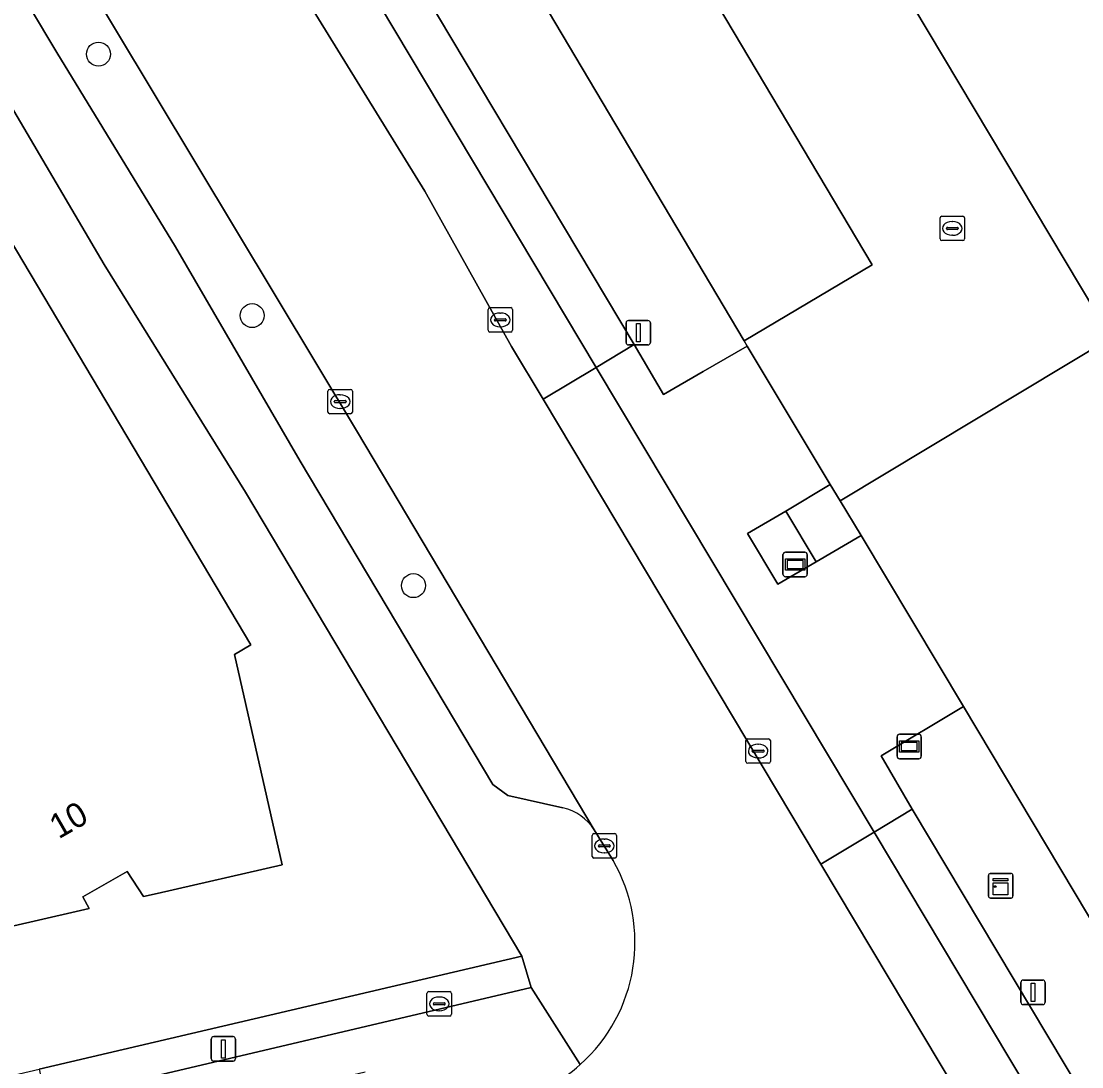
# Model space of a CAD drawing. Extents: x 156702 to 158052, y 387630 to 388992.
# Drawn here: x 157407.35 to 157450.67, y 388416.34 to 388459.03 of the extents above; entities that cross this region are included whole.
import ezdxf

# ---------------------------------------------------------------- set-up
doc = ezdxf.new("R2010")
doc.units = 0
for name, color, linetype in [('IMGEO_Boom', 7, 'Continuous'), ('IMGEO_Brandkraan', 7, 'Continuous'), ('IMGEO_Erf', 7, 'Continuous'), ('IMGEO_Groenvoorziening', 7, 'Continuous'), ('IMGEO_Hek', 7, 'Continuous'), ('IMGEO_Informatiebord', 7, 'Continuous'), ('IMGEO_Kast', 7, 'Continuous'), ('IMGEO_Kolk', 7, 'Continuous'), ('IMGEO_Lichtmast', 7, 'Continuous'), ('IMGEO_Pand', 7, 'Continuous'), ('IMGEO_Pand_nummerreeks', 7, 'Continuous'), ('IMGEO_Parkeervlak_open', 7, 'Continuous'), ('IMGEO_Rijbaan_lokaal_gesloten', 7, 'Continuous'), ('IMGEO_Voetpad_open', 7, 'Continuous')]:
    doc.layers.add(name, color=color, linetype=linetype)

msp = doc.modelspace()

# ---------------------------------------------------------------- linework, layer by layer
at = {"layer": 'IMGEO_Boom'}
for centre in [(157410.506, 388457.692), (157416.786, 388447.013), (157423.371, 388435.988)]:
    msp.add_circle(centre, 0.489, dxfattribs=at)
at = {"layer": 'IMGEO_Brandkraan'}
for p, q in [((157424, 388419.412), (157424.852, 388419.412)), ((157423.925, 388418.486), (157423.925, 388419.338)), ((157424.413, 388419.192), (157424.438, 388419.192)), ((157424.926, 388419.338), (157424.926, 388418.486)), ((157424.184, 388418.906), (157424.184, 388418.918)), ((157424.622, 388418.869), (157424.224, 388418.869)), ((157424.227, 388418.955), (157424.625, 388418.955)), ((157424.436, 388418.632), (157424.411, 388418.632)), ((157424.668, 388418.918), (157424.668, 388418.906)), ((157424.852, 388418.412), (157424, 388418.412))]:
    msp.add_line(p, q, dxfattribs=at)
for points in [[(157424, 388419.412), (157424.852, 388419.412)], [(157423.925, 388418.486), (157423.925, 388419.338)], [(157424.926, 388419.338), (157424.926, 388418.486)], [(157424.852, 388418.412), (157424, 388418.412)]]:
    msp.add_lwpolyline(points, dxfattribs=at)
for centre, radius, start, end in [((157424.002, 388419.336), 0.0765, 91.552, 178.448), ((157424.002, 388419.336), 0.0765, 91.552, 178.448), ((157424.85, 388419.336), 0.0765, 1.552, 88.448), ((157424.85, 388419.336), 0.0765, 1.552, 88.448), ((157424.224, 388418.915), 0.0403, 85.8775, 175.7526), ((157424.221, 388418.905), 0.0366, 178.938, 274.7102), ((157424.625, 388418.912), 0.043, 264.8664, 352.4533), ((157424.629, 388418.917), 0.0386, 1.7309, 96.639), ((157424.002, 388418.488), 0.0765, 181.552, 268.448), ((157424.002, 388418.488), 0.0765, 181.552, 268.448), ((157424.85, 388418.488), 0.0765, 271.552, 358.448), ((157424.85, 388418.488), 0.0765, 271.552, 358.448)]:
    msp.add_arc(centre, radius, start, end, dxfattribs=at)
for centre, major_axis, ratio, start_param, end_param in [((157424.412, 388418.912), (-0.387, 0.002), 0.722429, 4.712389, 7.853982), ((157424.437, 388418.912), (-0.39, 0.002), 0.717154, 1.570796, 4.712389)]:
    msp.add_ellipse(centre, major_axis=major_axis, ratio=ratio, start_param=start_param, end_param=end_param, dxfattribs=at)
at = {"layer": 'IMGEO_Erf'}
for points in [[(157400.594, 388506.913), (157400.598, 388507.022), (157400.177, 388508.32), (157400.136, 388511.041), (157401.414, 388513.762), (157403.558, 388515.494), (157410.561, 388519.6), (157412.159, 388520.432), (157413.9, 388521.343), (157415.297, 388519.009), (157426.672, 388500), (157457.056, 388449.224), (157451.864, 388446.103), (157440.797, 388439.451), (157441.658, 388438.039), (157445.84, 388431.057), (157466.727, 388396.084)], [(157317.179, 388395.086), (157324.683, 388396.936), (157373.801, 388408.213), (157379.547, 388409.463), (157379.563, 388409.386), (157380.626, 388409.68), (157387.6, 388411.288), (157389.06, 388411.591), (157389.005, 388411.792), (157395.197, 388413.239), (157408.08, 388416.25), (157427.8, 388420.86), (157416.517, 388439.8), (157410.746, 388449.094), (157401.022, 388465.621), (157399.772, 388467.72), (157389.391, 388485.151), (157376.205, 388506.903), (157374.126, 388505.416), (157373.371, 388506.57), (157367.622, 388505.382), (157366.586, 388505.546), (157337.64, 388497.99), (157297.332, 388486.579)]]:
    msp.add_lwpolyline(points, dxfattribs=at)
msp.add_lwpolyline([(157379.005, 388440.621), (157382.003, 388442.408), (157403.759, 388455.374), (157416.726, 388433.575), (157416.061, 388433.177), (157418.01, 388424.582), (157412.903, 388423.419), (157412.347, 388423.293), (157411.676, 388424.32), (157409.866, 388423.282), (157410.132, 388422.802), (157409.591, 388422.678), (157402.957, 388421.164), (157401.1, 388424.268), (157394.947, 388420.609), (157387.335, 388433.429), (157384.334, 388431.647)], close=True, dxfattribs=at)
at = {"layer": 'IMGEO_Groenvoorziening'}
for points in [[(157400.773, 388506.727), (157400.598, 388507.022), (157400.594, 388506.913), (157400.55, 388506.883), (157403.127, 388502.525), (157399.747, 388500.478), (157432.385, 388445.838), (157433.586, 388443.796), (157435.209, 388444.735), (157437.003, 388445.772), (157436.88, 388445.978)], [(157439.827, 388436.966), (157438.587, 388439.035), (157437.015, 388438.114), (157438.257, 388436.051)], [(157466.727, 388396.084), (157445.84, 388431.057), (157442.469, 388429.038), (157443.743, 388426.865), (157453.443, 388410.621), (157463.326, 388394.073)], [(157409.378, 388415.162), (157428.182, 388419.584), (157427.8, 388420.86), (157408.08, 388416.25), (157408.374, 388414.95)]]:
    msp.add_lwpolyline(points, close=True, dxfattribs=at)
at = {"layer": 'IMGEO_Hek'}
msp.add_lwpolyline([(157437.003, 388445.772), (157436.88, 388445.978), (157400.773, 388506.727), (157400.598, 388507.022)], dxfattribs=at)
at = {"layer": 'IMGEO_Informatiebord'}
for p, q in [((157438.465, 388436.454), (157438.465, 388437.254)), ((157438.465, 388437.254), (157438.465, 388436.454)), ((157438.565, 388437.354), (157439.355, 388437.354)), ((157439.355, 388437.354), (157438.565, 388437.354)), ((157439.455, 388437.254), (157439.455, 388436.454)), ((157439.455, 388436.454), (157439.455, 388437.254)), ((157439.355, 388436.354), (157438.565, 388436.354)), ((157438.565, 388436.354), (157439.355, 388436.354)), ((157443.125, 388429.021), (157443.125, 388429.821)), ((157443.125, 388429.821), (157443.125, 388429.021)), ((157443.225, 388429.921), (157444.015, 388429.921)), ((157444.015, 388429.921), (157443.225, 388429.921)), ((157444.115, 388429.821), (157444.115, 388429.021)), ((157444.115, 388429.021), (157444.115, 388429.821)), ((157444.015, 388428.921), (157443.225, 388428.921)), ((157443.225, 388428.921), (157444.015, 388428.921))]:
    msp.add_line(p, q, dxfattribs=at)
for points in [[(157438.566, 388437.086), (157439.354, 388437.086), (157439.354, 388436.622), (157438.566, 388436.622), (157438.566, 388437.086)], [(157438.631, 388437.021), (157438.631, 388436.687), (157439.289, 388436.687), (157439.289, 388437.021), (157438.631, 388437.021)], [(157443.226, 388429.653), (157444.014, 388429.653), (157444.014, 388429.189), (157443.226, 388429.189), (157443.226, 388429.653)], [(157443.291, 388429.588), (157443.291, 388429.254), (157443.949, 388429.254), (157443.949, 388429.588), (157443.291, 388429.588)]]:
    msp.add_lwpolyline(points, dxfattribs=at)
for centre, start, end in [((157438.565, 388437.254), 90, 180), ((157438.565, 388437.254), 90, 180), ((157439.355, 388437.254), 0, 90), ((157439.355, 388437.254), 360, 90), ((157438.565, 388436.454), 180, 270), ((157438.565, 388436.454), 180, 270), ((157439.355, 388436.454), 270, 0), ((157439.355, 388436.454), 270, 0), ((157443.225, 388429.821), 90, 180), ((157443.225, 388429.821), 90, 180), ((157444.015, 388429.821), 0, 90), ((157444.015, 388429.821), 360, 90), ((157443.225, 388429.021), 180, 270), ((157443.225, 388429.021), 180, 270), ((157444.015, 388429.021), 270, 0), ((157444.015, 388429.021), 270, 0)]:
    msp.add_arc(centre, 0.1, start, end, dxfattribs=at)
at = {"layer": 'IMGEO_Kast'}
for p, q in [((157446.931, 388424.234), (157447.772, 388424.234)), ((157447.772, 388424.234), (157446.931, 388424.234)), ((157446.856, 388423.309), (157446.856, 388424.15)), ((157446.856, 388424.15), (157446.856, 388423.309)), ((157447.856, 388424.159), (157447.856, 388423.318)), ((157447.856, 388423.318), (157447.856, 388424.159)), ((157447.781, 388423.234), (157446.94, 388423.234)), ((157446.94, 388423.234), (157447.781, 388423.234))]:
    msp.add_line(p, q, dxfattribs=at)
for points in [[(157447.051, 388424.024), (157447.651, 388424.024), (157447.651, 388423.939), (157447.051, 388423.939), (157447.051, 388424.024)], [(157447.051, 388423.849), (157447.651, 388423.849), (157447.651, 388423.36), (157447.051, 388423.36), (157447.051, 388423.849)]]:
    msp.add_lwpolyline(points, dxfattribs=at)
msp.add_circle((157447.135, 388423.698), 0.0377, dxfattribs=at)
for centre, start, end in [((157446.934, 388424.156), 92.4484, 184.2845), ((157446.934, 388424.156), 92.4484, 184.2845), ((157447.778, 388424.156), 2.4484, 94.2845), ((157447.778, 388424.156), 2.4484, 94.2845), ((157447.778, 388423.312), 272.4484, 4.2845), ((157447.778, 388423.312), 272.4484, 4.2845), ((157446.934, 388423.312), 182.4484, 274.2845), ((157446.934, 388423.312), 182.4484, 274.2845)]:
    msp.add_arc(centre, 0.0779, start, end, dxfattribs=at)
at = {"layer": 'IMGEO_Kolk'}
for p, q in [((157444.955, 388451.075), (157445.807, 388451.075)), ((157444.88, 388450.149), (157444.88, 388451.001)), ((157445.182, 388450.618), (157445.58, 388450.618)), ((157445.368, 388450.855), (157445.393, 388450.855)), ((157445.881, 388451.001), (157445.881, 388450.149)), ((157445.139, 388450.569), (157445.139, 388450.581)), ((157445.577, 388450.532), (157445.179, 388450.532)), ((157445.391, 388450.295), (157445.366, 388450.295)), ((157445.623, 388450.581), (157445.623, 388450.569)), ((157445.807, 388450.075), (157444.955, 388450.075)), ((157426.418, 388446.413), (157426.418, 388447.265)), ((157426.493, 388447.339), (157427.345, 388447.339)), ((157427.419, 388447.265), (157427.419, 388446.413)), ((157426.677, 388446.833), (157426.677, 388446.845)), ((157427.115, 388446.796), (157426.717, 388446.796)), ((157426.72, 388446.882), (157427.118, 388446.882)), ((157426.906, 388447.119), (157426.931, 388447.119)), ((157427.161, 388446.845), (157427.161, 388446.833)), ((157427.345, 388446.339), (157426.493, 388446.339)), ((157426.929, 388446.559), (157426.904, 388446.559)), ((157419.88, 388443.076), (157419.88, 388443.928)), ((157419.955, 388444.002), (157420.807, 388444.002)), ((157420.368, 388443.782), (157420.393, 388443.782)), ((157420.881, 388443.928), (157420.881, 388443.076)), ((157420.139, 388443.496), (157420.139, 388443.508)), ((157420.577, 388443.459), (157420.179, 388443.459)), ((157420.182, 388443.545), (157420.58, 388443.545)), ((157420.623, 388443.508), (157420.623, 388443.496)), ((157420.807, 388443.002), (157419.955, 388443.002)), ((157420.391, 388443.222), (157420.366, 388443.222)), ((157436.951, 388428.808), (157436.951, 388429.66)), ((157437.026, 388429.734), (157437.878, 388429.734)), ((157437.439, 388429.514), (157437.464, 388429.514)), ((157437.952, 388429.66), (157437.952, 388428.808)), ((157437.21, 388429.228), (157437.21, 388429.24)), ((157437.648, 388429.191), (157437.25, 388429.191)), ((157437.253, 388429.277), (157437.651, 388429.277)), ((157437.462, 388428.954), (157437.437, 388428.954)), ((157437.694, 388429.24), (157437.694, 388429.228)), ((157437.878, 388428.734), (157437.026, 388428.734)), ((157430.67, 388424.935), (157430.67, 388425.787)), ((157430.745, 388425.861), (157431.597, 388425.861)), ((157431.158, 388425.641), (157431.183, 388425.641)), ((157431.671, 388425.787), (157431.671, 388424.935)), ((157430.929, 388425.355), (157430.929, 388425.367)), ((157431.367, 388425.318), (157430.969, 388425.318)), ((157430.972, 388425.404), (157431.37, 388425.404)), ((157431.181, 388425.081), (157431.156, 388425.081)), ((157431.413, 388425.367), (157431.413, 388425.355)), ((157431.597, 388424.861), (157430.745, 388424.861))]:
    msp.add_line(p, q, dxfattribs=at)
for points in [[(157444.955, 388451.075), (157445.807, 388451.075)], [(157444.88, 388450.149), (157444.88, 388451.001)], [(157445.881, 388451.001), (157445.881, 388450.149)], [(157445.807, 388450.075), (157444.955, 388450.075)], [(157426.418, 388446.413), (157426.418, 388447.265)], [(157426.493, 388447.339), (157427.345, 388447.339)], [(157427.419, 388447.265), (157427.419, 388446.413)], [(157427.345, 388446.339), (157426.493, 388446.339)], [(157419.88, 388443.076), (157419.88, 388443.928)], [(157419.955, 388444.002), (157420.807, 388444.002)], [(157420.881, 388443.928), (157420.881, 388443.076)], [(157420.807, 388443.002), (157419.955, 388443.002)], [(157436.951, 388428.808), (157436.951, 388429.66)], [(157437.026, 388429.734), (157437.878, 388429.734)], [(157437.952, 388429.66), (157437.952, 388428.808)], [(157437.878, 388428.734), (157437.026, 388428.734)], [(157430.67, 388424.935), (157430.67, 388425.787)], [(157430.745, 388425.861), (157431.597, 388425.861)], [(157431.671, 388425.787), (157431.671, 388424.935)], [(157431.597, 388424.861), (157430.745, 388424.861)]]:
    msp.add_lwpolyline(points, dxfattribs=at)
for centre, radius, start, end in [((157444.957, 388450.999), 0.0765, 91.552, 178.448), ((157444.957, 388450.999), 0.0765, 91.552, 178.448), ((157445.805, 388450.999), 0.0765, 1.552, 88.448), ((157445.805, 388450.999), 0.0765, 1.552, 88.448), ((157445.179, 388450.578), 0.0403, 85.8775, 175.7526), ((157445.584, 388450.58), 0.0386, 1.7309, 96.639), ((157445.176, 388450.568), 0.0366, 178.938, 274.7102), ((157445.58, 388450.575), 0.043, 264.8664, 352.4533), ((157444.957, 388450.151), 0.0765, 181.552, 268.448), ((157444.957, 388450.151), 0.0765, 181.552, 268.448), ((157445.805, 388450.151), 0.0765, 271.552, 358.448), ((157445.805, 388450.151), 0.0765, 271.552, 358.448), ((157426.495, 388447.263), 0.0765, 91.552, 178.448), ((157426.495, 388447.263), 0.0765, 91.552, 178.448), ((157427.343, 388447.263), 0.0765, 1.552, 88.448), ((157427.343, 388447.263), 0.0765, 1.552, 88.448), ((157426.717, 388446.842), 0.0403, 85.8775, 175.7526), ((157426.714, 388446.832), 0.0366, 178.938, 274.7102), ((157427.118, 388446.839), 0.043, 264.8664, 352.4533), ((157427.122, 388446.844), 0.0386, 1.7309, 96.639), ((157426.495, 388446.415), 0.0765, 181.552, 268.448), ((157426.495, 388446.415), 0.0765, 181.552, 268.448), ((157427.343, 388446.415), 0.0765, 271.552, 358.448), ((157427.343, 388446.415), 0.0765, 271.552, 358.448), ((157419.957, 388443.926), 0.0765, 91.552, 178.448), ((157419.957, 388443.926), 0.0765, 91.552, 178.448), ((157420.805, 388443.926), 0.0765, 1.552, 88.448), ((157420.805, 388443.926), 0.0765, 1.552, 88.448), ((157420.179, 388443.505), 0.0403, 85.8775, 175.7526), ((157420.176, 388443.495), 0.0366, 178.938, 274.7102), ((157420.58, 388443.502), 0.043, 264.8664, 352.4533), ((157420.584, 388443.507), 0.0386, 1.7309, 96.639), ((157419.957, 388443.078), 0.0765, 181.552, 268.448), ((157419.957, 388443.078), 0.0765, 181.552, 268.448), ((157420.805, 388443.078), 0.0765, 271.552, 358.448), ((157420.805, 388443.078), 0.0765, 271.552, 358.448), ((157437.028, 388429.658), 0.0765, 91.552, 178.448), ((157437.028, 388429.658), 0.0765, 91.552, 178.448), ((157437.876, 388429.658), 0.0765, 1.552, 88.448), ((157437.876, 388429.658), 0.0765, 1.552, 88.448), ((157437.25, 388429.237), 0.0403, 85.8775, 175.7526), ((157437.247, 388429.227), 0.0366, 178.938, 274.7102), ((157437.651, 388429.234), 0.043, 264.8664, 352.4533), ((157437.655, 388429.239), 0.0386, 1.7309, 96.639), ((157437.028, 388428.81), 0.0765, 181.552, 268.448), ((157437.028, 388428.81), 0.0765, 181.552, 268.448), ((157437.876, 388428.81), 0.0765, 271.552, 358.448), ((157437.876, 388428.81), 0.0765, 271.552, 358.448), ((157430.747, 388425.785), 0.0765, 91.552, 178.448), ((157430.747, 388425.785), 0.0765, 91.552, 178.448), ((157431.595, 388425.785), 0.0765, 1.552, 88.448), ((157431.595, 388425.785), 0.0765, 1.552, 88.448), ((157430.969, 388425.364), 0.0403, 85.8775, 175.7526), ((157430.966, 388425.354), 0.0366, 178.938, 274.7102), ((157431.37, 388425.361), 0.043, 264.8664, 352.4533), ((157431.374, 388425.366), 0.0386, 1.7309, 96.639), ((157430.747, 388424.937), 0.0765, 181.552, 268.448), ((157430.747, 388424.937), 0.0765, 181.552, 268.448), ((157431.595, 388424.937), 0.0765, 271.552, 358.448), ((157431.595, 388424.937), 0.0765, 271.552, 358.448)]:
    msp.add_arc(centre, radius, start, end, dxfattribs=at)
for centre, major_axis, ratio, start_param, end_param in [((157445.367, 388450.575), (-0.387, 0.002), 0.722429, 4.712389, 7.853982), ((157445.392, 388450.575), (-0.39, 0.002), 0.717154, 1.570796, 4.712389), ((157426.905, 388446.839), (-0.387, 0.002), 0.722429, 4.712389, 7.853982), ((157426.93, 388446.839), (-0.39, 0.002), 0.717154, 1.570796, 4.712389), ((157420.367, 388443.502), (-0.387, 0.002), 0.722429, 4.712389, 7.853982), ((157420.392, 388443.502), (-0.39, 0.002), 0.717154, 1.570796, 4.712389), ((157437.438, 388429.234), (-0.387, 0.002), 0.722429, 4.712389, 7.853982), ((157437.463, 388429.234), (-0.39, 0.002), 0.717154, 1.570796, 4.712389), ((157431.157, 388425.361), (-0.387, 0.002), 0.722429, 4.712389, 7.853982), ((157431.182, 388425.361), (-0.39, 0.002), 0.717154, 1.570796, 4.712389)]:
    msp.add_ellipse(centre, major_axis=major_axis, ratio=ratio, start_param=start_param, end_param=end_param, dxfattribs=at)
at = {"layer": 'IMGEO_Lichtmast'}
for p, q in [((157432.059, 388445.914), (157432.059, 388446.714)), ((157432.059, 388446.714), (157432.059, 388445.914)), ((157432.159, 388446.814), (157432.949, 388446.814)), ((157432.949, 388446.814), (157432.159, 388446.814)), ((157433.049, 388446.714), (157433.049, 388445.914)), ((157433.049, 388445.914), (157433.049, 388446.714)), ((157432.949, 388445.814), (157432.159, 388445.814)), ((157432.159, 388445.814), (157432.949, 388445.814)), ((157448.284, 388419.884), (157449.074, 388419.884)), ((157449.074, 388419.884), (157448.284, 388419.884)), ((157448.184, 388418.984), (157448.184, 388419.784)), ((157448.184, 388419.784), (157448.184, 388418.984)), ((157449.174, 388419.784), (157449.174, 388418.984)), ((157449.174, 388418.984), (157449.174, 388419.784)), ((157449.074, 388418.884), (157448.284, 388418.884)), ((157448.284, 388418.884), (157449.074, 388418.884)), ((157415.115, 388416.674), (157415.115, 388417.474)), ((157415.115, 388417.474), (157415.115, 388416.674)), ((157415.215, 388417.574), (157416.005, 388417.574)), ((157416.005, 388417.574), (157415.215, 388417.574)), ((157416.105, 388417.474), (157416.105, 388416.674)), ((157416.105, 388416.674), (157416.105, 388417.474)), ((157416.005, 388416.574), (157415.215, 388416.574)), ((157415.215, 388416.574), (157416.005, 388416.574))]:
    msp.add_line(p, q, dxfattribs=at)
for points in [[(157432.479, 388446.689), (157432.629, 388446.689), (157432.629, 388445.939), (157432.479, 388445.939), (157432.479, 388446.689)], [(157448.604, 388419.759), (157448.754, 388419.759), (157448.754, 388419.009), (157448.604, 388419.009), (157448.604, 388419.759)], [(157415.535, 388417.449), (157415.685, 388417.449), (157415.685, 388416.699), (157415.535, 388416.699), (157415.535, 388417.449)]]:
    msp.add_lwpolyline(points, dxfattribs=at)
for centre, start, end in [((157432.159, 388446.714), 90, 180), ((157432.159, 388446.714), 90, 180), ((157432.949, 388446.714), 0, 90), ((157432.949, 388446.714), 360, 90), ((157432.159, 388445.914), 180, 270), ((157432.159, 388445.914), 180, 270), ((157432.949, 388445.914), 270, 0), ((157432.949, 388445.914), 270, 0), ((157448.284, 388419.784), 90, 180), ((157448.284, 388419.784), 90, 180), ((157449.074, 388419.784), 0, 90), ((157449.074, 388419.784), 360, 90), ((157448.284, 388418.984), 180, 270), ((157448.284, 388418.984), 180, 270), ((157449.074, 388418.984), 270, 0), ((157449.074, 388418.984), 270, 0), ((157415.215, 388417.474), 90, 180), ((157415.215, 388417.474), 90, 180), ((157416.005, 388417.474), 0, 90), ((157416.005, 388417.474), 360, 90), ((157415.215, 388416.674), 180, 270), ((157415.215, 388416.674), 180, 270), ((157416.005, 388416.674), 270, 0), ((157416.005, 388416.674), 270, 0)]:
    msp.add_arc(centre, 0.1, start, end, dxfattribs=at)
at = {"layer": 'IMGEO_Pand'}
msp.add_lwpolyline([(157382.003, 388442.408), (157379.005, 388440.621), (157384.334, 388431.647), (157387.335, 388433.429), (157394.947, 388420.609), (157401.1, 388424.268), (157402.957, 388421.164), (157409.591, 388422.678), (157410.132, 388422.802), (157409.866, 388423.282), (157411.676, 388424.32), (157412.347, 388423.293), (157412.903, 388423.419), (157418.01, 388424.582), (157416.061, 388433.177), (157416.726, 388433.575), (157403.759, 388455.374)], close=True, dxfattribs=at)
at = {"layer": 'IMGEO_Parkeervlak_open'}
for points in [[(157415.297, 388519.009), (157410.154, 388515.931), (157451.864, 388446.103), (157457.056, 388449.224), (157426.672, 388500)], [(157405.996, 388509.831), (157400.773, 388506.727), (157436.88, 388445.978), (157442.103, 388449.082), (157426.4, 388475.502), (157410.729, 388501.867)], [(157451.89, 388409.685), (157442.194, 388425.919), (157440.013, 388424.616), (157449.717, 388408.375), (157478.665, 388359.931), (157480.832, 388361.226)]]:
    msp.add_lwpolyline(points, close=True, dxfattribs=at)
for points in [[(157410.729, 388501.867), (157426.4, 388475.502), (157442.103, 388449.082), (157436.88, 388445.978), (157437.003, 388445.772), (157440.394, 388440.112), (157440.797, 388439.451), (157451.864, 388446.103), (157410.154, 388515.931)], [(157383.032, 388505.544), (157382.296, 388502.573), (157382.297, 388502.147), (157382.545, 388501.61), (157408.813, 388457.752), (157413.653, 388449.828), (157418.749, 388441.074), (157426.614, 388427.868), (157427.224, 388427.414), (157429.48, 388426.914)], [(157430.755, 388426.017), (157421.092, 388442.257), (157383.032, 388505.544)], [(157395.535, 388498.696), (157396.411, 388497.052), (157406.064, 388480.897), (157423.836, 388452.097), (157427.382, 388445.752), (157428.669, 388443.598), (157430.832, 388444.891), (157399.804, 388496.799)]]:
    msp.add_lwpolyline(points, dxfattribs=at)
msp.add_arc((157429.04, 388424.934), 2.028, 32.2689, 77.4761, dxfattribs=at)
at = {"layer": 'IMGEO_Rijbaan_lokaal_gesloten'}
for points in [[(157398.507, 388519.049), (157400.116, 388520.285), (157402.189, 388521.449), (157398.778, 388527.866), (157387.285, 388521.931), (157386.119, 388521.163), (157384.875, 388520.059), (157383.779, 388518.719), (157382.793, 388517.06), (157381.67, 388513.532), (157381.514, 388510.629), (157381.719, 388509.225), (157382.177, 388507.811), (157382.963, 388505.988), (157383.032, 388505.544), (157421.092, 388442.257), (157430.755, 388426.017), (157431.523, 388424.771)], [(157449.717, 388408.375), (157440.013, 388424.616), (157439.413, 388425.619), (157428.669, 388443.598), (157427.382, 388445.752), (157423.836, 388452.097), (157406.064, 388480.897), (157396.411, 388497.052), (157395.535, 388498.696), (157393.773, 388502.134), (157393.148, 388503.972), (157392.821, 388506.075), (157392.868, 388508.34), (157393.33, 388510.853), (157394.082, 388513.392), (157395.196, 388515.51), (157395.784, 388516.252), (157396.69, 388517.394), (157398.507, 388519.049)]]:
    msp.add_lwpolyline(points, dxfattribs=at)
for centre, radius, start, end in [((157425.727, 388421.425), 6.693, 311.784, 29.992), ((157425.736, 388421.4), 6.668, 283.7146, 311.865)]:
    msp.add_arc(centre, radius, start, end, dxfattribs=at)
at = {"layer": 'IMGEO_Voetpad_open'}
for points in [[(157382.545, 388501.61), (157382.297, 388502.147), (157382.296, 388502.573), (157383.032, 388505.544), (157376.146, 388508.593), (157376.205, 388506.903), (157389.391, 388485.151), (157399.772, 388467.72), (157401.022, 388465.621), (157410.746, 388449.094), (157416.517, 388439.8), (157427.8, 388420.86), (157428.182, 388419.584), (157430.186, 388416.435)], [(157429.48, 388426.914), (157427.224, 388427.414), (157426.614, 388427.868), (157418.749, 388441.074), (157413.653, 388449.828), (157408.813, 388457.752), (157382.545, 388501.61)], [(157399.804, 388496.799), (157430.832, 388444.891), (157432.385, 388445.838), (157399.747, 388500.478)], [(157431.523, 388424.771), (157430.755, 388426.017)], [(157428.182, 388419.584), (157409.378, 388415.162), (157409.812, 388413.399), (157421.405, 388416.14)], [(157430.186, 388416.435), (157428.182, 388419.584)]]:
    msp.add_lwpolyline(points, dxfattribs=at)
for points in [[(157443.743, 388426.865), (157442.469, 388429.038), (157445.84, 388431.057), (157441.658, 388438.039), (157439.827, 388436.966), (157438.257, 388436.051), (157437.015, 388438.114), (157438.587, 388439.035), (157440.394, 388440.112), (157437.003, 388445.772), (157435.209, 388444.735), (157433.586, 388443.796), (157432.385, 388445.838), (157430.832, 388444.891), (157442.194, 388425.919)], [(157430.832, 388444.891), (157428.669, 388443.598), (157439.413, 388425.619), (157440.013, 388424.616), (157442.194, 388425.919)], [(157439.827, 388436.966), (157441.658, 388438.039), (157440.797, 388439.451), (157440.394, 388440.112), (157438.587, 388439.035)], [(157443.743, 388426.865), (157442.194, 388425.919), (157451.89, 388409.685), (157480.832, 388361.226), (157482.364, 388362.19), (157464.109, 388392.747), (157467.503, 388394.79), (157466.727, 388396.084), (157463.326, 388394.073), (157453.443, 388410.621)]]:
    msp.add_lwpolyline(points, close=True, dxfattribs=at)
for centre, radius, start, end in [((157429.04, 388424.934), 2.028, 32.2689, 77.4761), ((157425.727, 388421.425), 6.693, 311.784, 29.992), ((157425.736, 388421.4), 6.668, 283.7146, 311.865)]:
    msp.add_arc(centre, radius, start, end, dxfattribs=at)

# ---------------------------------------------------------------- texts
at = {"layer": 'IMGEO_Pand_nummerreeks'}
msp.add_text('10', height=1, rotation=29.8334, dxfattribs=at).set_placement((157408.882, 388425.623))

doc.saveas('drawing.dxf')
